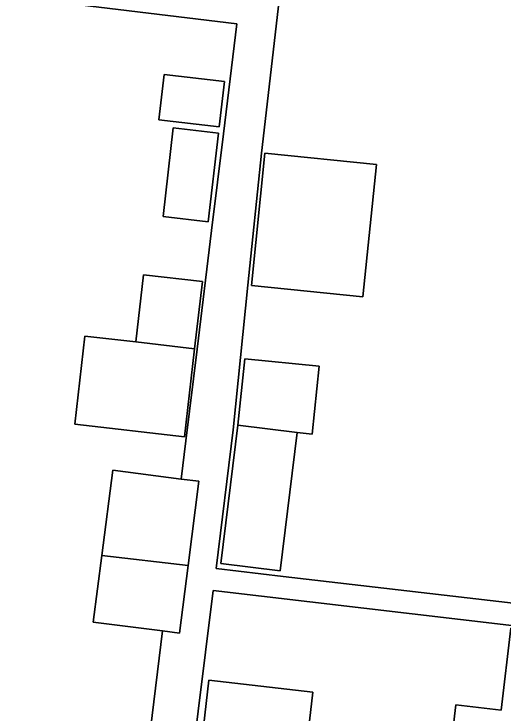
# Model space of a CAD drawing. Extents: x 161692 to 162379, y 380760 to 381678.
# Drawn here: x 162234.8 to 162255.9, y 381015.53 to 381045.72 of the extents above; entities that cross this region are included whole.
import ezdxf

# ---------------------------------------------------------------- set-up
doc = ezdxf.new("R2010")
doc.units = 0
for name, color, linetype in [('IMGEO_Erf', 7, 'Continuous'), ('IMGEO_Pand', 7, 'Continuous'), ('IMGEO_Voetpad_open', 7, 'Continuous')]:
    doc.layers.add(name, color=color, linetype=linetype)

msp = doc.modelspace()

# ---------------------------------------------------------------- linework, layer by layer
at = {"layer": 'IMGEO_Erf'}
for points in [[(162262.757, 381073.661), (162249.668, 381075.215), (162247.52, 381057.127), (162246.249, 381046.311), (162245.475, 381039.702), (162244.896, 381034.012), (162244.259, 381027.764), (162243.52, 381021.774), (162246.411, 381021.417), (162260.68, 381019.761)], [(162240.693, 381014.832), (162241.212, 381019.072), (162238.219, 381019.457), (162238.589, 381022.334), (162239.061, 381026.011), (162242.015, 381025.632), (162242.217, 381027.281), (162242.702, 381031.245), (162243.329, 381036.367), (162243.841, 381040.548), (162244.421, 381045.287), (162228.686, 381047.214)], [(162253.582, 381013.416), (162253.864, 381015.879), (162255.82, 381015.654), (162256.233, 381019.19), (162260.556, 381018.696), (162260.569, 381018.804), (162243.4, 381020.812), (162240.462, 380997.193)]]:
    msp.add_lwpolyline(points, dxfattribs=at)
for points in [[(162241.279, 381043.105), (162243.88, 381042.808), (162243.656, 381040.848), (162241.055, 381041.146)], [(162241.674, 381040.796), (162243.624, 381040.573), (162243.186, 381036.742), (162241.236, 381036.965)], [(162249.857, 381033.507), (162245.047, 381033.997), (162245.628, 381039.702), (162250.438, 381039.212)], [(162237.864, 381031.806), (162240.053, 381031.552), (162240.39, 381034.456), (162242.932, 381034.161), (162242.596, 381031.257), (162242.154, 381027.448), (162237.422, 381027.996)], [(162246.283, 381021.673), (162243.726, 381021.988), (162244.462, 381027.957), (162244.755, 381030.83), (162247.964, 381030.503), (162247.666, 381027.575), (162247.019, 381027.641)], [(162242.973, 381014.934), (162243.206, 381016.95), (162247.692, 381016.431), (162247.46, 381014.422)]]:
    msp.add_lwpolyline(points, close=True, dxfattribs=at)
at = {"layer": 'IMGEO_Pand'}
for points in [[(162241.055, 381041.146), (162243.656, 381040.848), (162243.88, 381042.808), (162241.279, 381043.105)], [(162241.236, 381036.965), (162243.186, 381036.742), (162243.624, 381040.573), (162241.674, 381040.796)], [(162245.047, 381033.997), (162249.857, 381033.507), (162250.438, 381039.212), (162245.628, 381039.702)], [(162240.053, 381031.552), (162242.596, 381031.257), (162242.932, 381034.161), (162240.39, 381034.456)], [(162242.596, 381031.257), (162240.053, 381031.552), (162237.864, 381031.806), (162237.422, 381027.996), (162242.154, 381027.448)], [(162244.755, 381030.83), (162244.462, 381027.957), (162247.019, 381027.641), (162247.666, 381027.575), (162247.964, 381030.503)], [(162243.726, 381021.988), (162246.283, 381021.673), (162247.019, 381027.641), (162244.462, 381027.957)], [(162242.778, 381025.534), (162242.015, 381025.632), (162239.061, 381026.011), (162238.589, 381022.334), (162242.312, 381021.903)], [(162242.312, 381021.903), (162238.589, 381022.334), (162238.219, 381019.457), (162241.212, 381019.072), (162241.936, 381018.979)], [(162269.2, 381016.492), (162268.583, 381017.268), (162268.651, 381017.86), (162268.747, 381018.702), (162260.665, 381019.632), (162260.569, 381018.804), (162260.556, 381018.696), (162256.233, 381019.19), (162255.82, 381015.654), (162253.864, 381015.879), (162253.582, 381013.416), (162255.843, 381013.156), (162256.732, 381013.054), (162267.955, 381011.763), (162268.277, 381014.576), (162269.051, 381015.19)], [(162242.973, 381014.934), (162247.46, 381014.422), (162247.692, 381016.431), (162243.206, 381016.95)]]:
    msp.add_lwpolyline(points, close=True, dxfattribs=at)
at = {"layer": 'IMGEO_Voetpad_open'}
for points in [[(162260.68, 381019.761), (162246.411, 381021.417), (162243.52, 381021.774), (162244.259, 381027.764), (162244.896, 381034.012), (162245.475, 381039.702), (162246.249, 381046.311), (162247.52, 381057.127), (162249.668, 381075.215), (162262.757, 381073.661)], [(162228.686, 381047.214), (162244.421, 381045.287), (162243.841, 381040.548), (162243.329, 381036.367), (162242.702, 381031.245), (162242.217, 381027.281), (162242.015, 381025.632), (162242.778, 381025.534), (162242.312, 381021.903), (162241.936, 381018.979), (162241.212, 381019.072), (162240.693, 381014.832)], [(162240.462, 380997.193), (162243.4, 381020.812), (162260.569, 381018.804)]]:
    msp.add_lwpolyline(points, dxfattribs=at)

doc.saveas('drawing.dxf')
